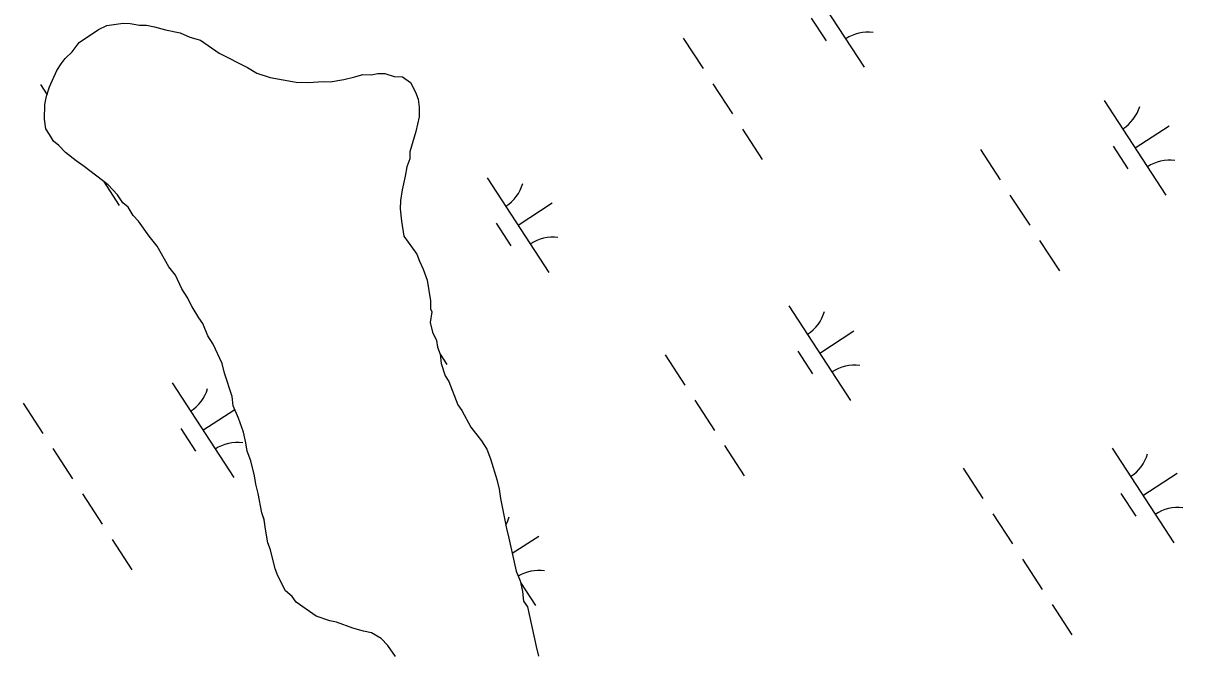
# Model space of a CAD drawing. Extents: x 3953924 to 3974542, y 193747 to 216192.
# Drawn here: x 3969442 to 3969955, y 204872 to 205149 of the extents above; entities that cross this region are included whole.
import ezdxf

# ---------------------------------------------------------------- set-up
doc = ezdxf.new("R2010")
doc.units = 0
doc.layers.add('V-TOPO-SHOR', color=7, linetype='Continuous')
doc.layers.add('V-WETL-SWMP', color=7, linetype='Continuous')

msp = doc.modelspace()

# ---------------------------------------------------------------- linework, layer by layer
at = {"layer": 'V-TOPO-SHOR'}
for points in [[(3969458.62, 205130.72), (3969460.49, 205133.08), (3969463.58, 205136.01), (3969466.69, 205140.14), (3969475.27, 205145.94), (3969478.93, 205147.65), (3969486.18, 205148.67), (3969489.19, 205148.59), (3969493.38, 205147.88), (3969496.39, 205147.8), (3969499.99, 205147.1), (3969504.77, 205145.78), (3969511.35, 205144.4), (3969515.52, 205142.49), (3969520.3, 205141.16), (3969528.58, 205135.53), (3969541.06, 205129.19), (3969545.21, 205126.67), (3969551.18, 205124.71), (3969562.56, 205122.61), (3969567.98, 205122.47), (3969574.61, 205122.9), (3969577.62, 205122.82), (3969583.67, 205123.87), (3969588.51, 205124.95), (3969592.15, 205126.06), (3969595.76, 205125.96), (3969598.78, 205126.49), (3969601.79, 205126.41), (3969605.97, 205125.1), (3969609.58, 205125.01), (3969613.13, 205122.51), (3969615.43, 205118.23), (3969616.55, 205115.19), (3969617.06, 205111.57), (3969616.95, 205107.36), (3969615.58, 205100.77), (3969612.94, 205091.81), (3969612.86, 205088.8), (3969611.56, 205085.22), (3969610.85, 205081.02), (3969609.49, 205075.04), (3969608.77, 205070.24), (3969608.67, 205066.63), (3969609.14, 205061.21), (3969610.17, 205054.55), (3969615.98, 205046.58), (3969617.11, 205043.54), (3969618.82, 205039.89), (3969620.5, 205035.02), (3969622.07, 205025.95), (3969621.98, 205022.34), (3969622.55, 205021.12), (3969621.82, 205016.33)], [(3969606.56, 204868.63), (3969603.08, 204873.53), (3969600.15, 204876.62), (3969596, 204879.14), (3969592.4, 204879.83), (3969587.62, 204881.16), (3969580.46, 204883.75), (3969577.47, 204884.43), (3969571.5, 204886.39), (3969562.63, 204892.64), (3969560.89, 204895.09), (3969557.95, 204897.58), (3969554.51, 204904.29), (3969553.38, 204907.33), (3969551.19, 204915.81), (3969550.07, 204918.85), (3969549.02, 204924.9), (3969548.53, 204929.12), (3969547.4, 204932.16), (3969545.82, 204940.64), (3969544.72, 204944.88), (3969544.21, 204948.5), (3969542.58, 204955.17), (3969540.88, 204959.42), (3969540.37, 204963.05), (3969539.3, 204967.89), (3969537.04, 204973.97), (3969534.78, 204979.45), (3969534.29, 204983.68), (3969530.94, 204993.99), (3969529.85, 204998.24), (3969525.85, 205006.77), (3969523.54, 205010.44), (3969521.27, 205015.92), (3969519.53, 205018.37), (3969516.65, 205023.26), (3969514.35, 205027.54), (3969512.04, 205031.21), (3969509.19, 205037.3), (3969506.27, 205040.99), (3969501.09, 205050.15), (3969497.59, 205054.46), (3969492.95, 205061.2), (3969490.6, 205063.67), (3969488.29, 205067.34), (3969485.93, 205069.21), (3969483.62, 205072.88), (3969479.52, 205077.2), (3969468.89, 205085.3), (3969465.34, 205087.8), (3969460.62, 205091.53), (3969457.69, 205094.62), (3969455.33, 205096.49), (3969453.6, 205099.54), (3969451.86, 205101.99), (3969451.37, 205106.22), (3969451.54, 205112.84), (3969452.23, 205116.43), (3969453.55, 205120.61), (3969456.74, 205127.75), (3969458.62, 205130.72)], [(3969621.82, 205016.33), (3969622.92, 205012.08), (3969624.63, 205008.43), (3969625.15, 205005.4), (3969626.27, 205002.37), (3969626.77, 204998.14), (3969628.43, 204992.68), (3969630.18, 204990.23), (3969634.12, 204979.89), (3969635.86, 204977.43), (3969639.89, 204970.11), (3969644.55, 204963.97), (3969646.86, 204960.3), (3969648.56, 204956.04), (3969651.33, 204946.93), (3969652.42, 204942.69), (3969652.92, 204938.47), (3969655.58, 204925.15), (3969656.68, 204920.91), (3969659.91, 204906.38), (3969661.61, 204902.12), (3969662.69, 204897.28), (3969663.18, 204893.05), (3969664.92, 204890.6), (3969668.68, 204873.04), (3969669.78, 204868.8)]]:
    msp.add_lwpolyline(points, dxfattribs=at)
at = {"layer": 'V-WETL-SWMP'}
for p, q in [((3969786.53, 205171.14), (3969813.8, 205129.24)), ((3969478.93, 205147.65), (3969486.18, 205148.67)), ((3969486.18, 205148.67), (3969489.19, 205148.59)), ((3969489.19, 205148.59), (3969493.38, 205147.88)), ((3969790.43, 205151.01), (3969796.97, 205140.95)), ((3969466.69, 205140.14), (3969475.27, 205145.94)), ((3969475.27, 205145.94), (3969478.93, 205147.65)), ((3969493.38, 205147.88), (3969496.39, 205147.8)), ((3969496.39, 205147.8), (3969499.98, 205147.1)), ((3969499.98, 205147.1), (3969504.77, 205145.78)), ((3969504.77, 205145.78), (3969511.35, 205144.4)), ((3969511.35, 205144.4), (3969515.52, 205142.49)), ((3969463.58, 205136.01), (3969466.69, 205140.14)), ((3969515.52, 205142.49), (3969520.3, 205141.16)), ((3969520.3, 205141.16), (3969528.58, 205135.53)), ((3969733.8, 205142.1), (3969742.53, 205128.69)), ((3969458.62, 205130.72), (3969460.49, 205133.08)), ((3969460.49, 205133.08), (3969463.58, 205136.01)), ((3969528.58, 205135.53), (3969541.06, 205129.19)), ((3969453.55, 205120.61), (3969456.74, 205127.76)), ((3969456.74, 205127.76), (3969458.62, 205130.72)), ((3969541.06, 205129.19), (3969545.21, 205126.67)), ((3969545.21, 205126.67), (3969551.18, 205124.71)), ((3969551.18, 205124.71), (3969562.56, 205122.61)), ((3969562.56, 205122.61), (3969567.98, 205122.47)), ((3969567.98, 205122.47), (3969574.61, 205122.9)), ((3969574.61, 205122.9), (3969577.62, 205122.82)), ((3969577.62, 205122.82), (3969583.67, 205123.87)), ((3969583.67, 205123.87), (3969588.51, 205124.95)), ((3969588.51, 205124.95), (3969592.15, 205126.06)), ((3969592.15, 205126.06), (3969595.76, 205125.96)), ((3969595.76, 205125.96), (3969598.78, 205126.49)), ((3969598.78, 205126.49), (3969601.79, 205126.41)), ((3969601.79, 205126.41), (3969605.97, 205125.1)), ((3969605.97, 205125.1), (3969609.58, 205125.01)), ((3969609.58, 205125.01), (3969613.13, 205122.51)), ((3969613.13, 205122.51), (3969615.43, 205118.23)), ((3969449.48, 205121.68), (3969452.45, 205117.11)), ((3969452.23, 205116.43), (3969453.55, 205120.61)), ((3969615.43, 205118.23), (3969616.55, 205115.19)), ((3969746.89, 205121.98), (3969755.62, 205108.57)), ((3969451.37, 205106.22), (3969451.54, 205112.84)), ((3969451.54, 205112.84), (3969452.23, 205116.43)), ((3969616.55, 205115.19), (3969617.06, 205111.57)), ((3969919.95, 205114.53), (3969947.22, 205072.62)), ((3969616.95, 205107.36), (3969615.58, 205100.77)), ((3969617.06, 205111.57), (3969616.95, 205107.36)), ((3969451.86, 205101.99), (3969451.37, 205106.22)), ((3969453.6, 205099.54), (3969451.86, 205101.99)), ((3969933.59, 205093.57), (3969948.67, 205103.39)), ((3969455.33, 205096.49), (3969453.6, 205099.54)), ((3969615.58, 205100.77), (3969612.94, 205091.81)), ((3969759.99, 205101.87), (3969768.71, 205088.46)), ((3969457.69, 205094.62), (3969455.33, 205096.49)), ((3969460.62, 205091.53), (3969457.69, 205094.62)), ((3969612.94, 205091.81), (3969612.86, 205088.8)), ((3969865.19, 205092.85), (3969873.92, 205079.44)), ((3969923.85, 205094.39), (3969930.39, 205084.34)), ((3969465.34, 205087.8), (3969460.62, 205091.53)), ((3969468.89, 205085.3), (3969465.34, 205087.8)), ((3969612.86, 205088.8), (3969611.56, 205085.22)), ((3969479.52, 205077.2), (3969468.89, 205085.3)), ((3969611.56, 205085.22), (3969610.85, 205081.03)), ((3969477.36, 205078.84), (3969484.39, 205068.04)), ((3969483.62, 205072.88), (3969479.52, 205077.2)), ((3969610.85, 205081.03), (3969609.49, 205075.04)), ((3969647.12, 205080.4), (3969674.4, 205038.49)), ((3969485.93, 205069.21), (3969483.62, 205072.88)), ((3969609.49, 205075.04), (3969608.77, 205070.24)), ((3969878.28, 205072.73), (3969887.01, 205059.33)), ((3969488.29, 205067.34), (3969485.93, 205069.21)), ((3969490.6, 205063.67), (3969488.29, 205067.34)), ((3969608.77, 205070.24), (3969608.67, 205066.63)), ((3969608.67, 205066.63), (3969609.14, 205061.2)), ((3969660.76, 205059.45), (3969675.85, 205069.27)), ((3969492.95, 205061.2), (3969490.6, 205063.67)), ((3969497.59, 205054.46), (3969492.95, 205061.2)), ((3969609.14, 205061.2), (3969610.17, 205054.55)), ((3969651.02, 205060.27), (3969657.57, 205050.21)), ((3969501.09, 205050.15), (3969497.59, 205054.46)), ((3969610.17, 205054.55), (3969615.98, 205046.58)), ((3969891.38, 205052.62), (3969900.11, 205039.21)), ((3969506.27, 205040.99), (3969501.09, 205050.15)), ((3969615.98, 205046.58), (3969617.11, 205043.54)), ((3969509.19, 205037.3), (3969506.27, 205040.99)), ((3969617.11, 205043.54), (3969618.82, 205039.88)), ((3969512.04, 205031.21), (3969509.19, 205037.3)), ((3969618.82, 205039.88), (3969620.5, 205035.02)), ((3969514.35, 205027.54), (3969512.04, 205031.21)), ((3969620.5, 205035.02), (3969622.07, 205025.95)), ((3969516.65, 205023.26), (3969514.35, 205027.54)), ((3969622.07, 205025.95), (3969621.98, 205022.34)), ((3969519.53, 205018.37), (3969516.65, 205023.26)), ((3969622.55, 205021.12), (3969621.82, 205016.33)), ((3969621.98, 205022.34), (3969622.55, 205021.12)), ((3969780.54, 205023.78), (3969807.82, 204981.88)), ((3969521.27, 205015.92), (3969519.53, 205018.37)), ((3969523.54, 205010.44), (3969521.27, 205015.92)), ((3969621.82, 205016.33), (3969622.91, 205012.08)), ((3969525.85, 205006.77), (3969523.54, 205010.44)), ((3969622.91, 205012.08), (3969624.63, 205008.43)), ((3969794.18, 205002.83), (3969809.27, 205012.65)), ((3969529.85, 204998.24), (3969525.85, 205006.77)), ((3969624.63, 205008.43), (3969625.15, 205005.4)), ((3969625.15, 205005.4), (3969626.27, 205002.37)), ((3969626.27, 205002.39), (3969629.31, 204997.71)), ((3969626.27, 205002.37), (3969626.77, 204998.14)), ((3969725.79, 205002.1), (3969734.52, 204988.69)), ((3969784.44, 205003.65), (3969790.99, 204993.59)), ((3969530.94, 204994), (3969529.85, 204998.24)), ((3969626.77, 204998.14), (3969628.43, 204992.68)), ((3969507.72, 204989.65), (3969535, 204947.75)), ((3969534.29, 204983.67), (3969530.94, 204994)), ((3969628.43, 204992.68), (3969630.18, 204990.23)), ((3969630.18, 204990.23), (3969634.12, 204979.89)), ((3969441.9, 204980.72), (3969450.63, 204967.31)), ((3969534.78, 204979.45), (3969534.29, 204983.67)), ((3969537.04, 204973.97), (3969534.78, 204979.45)), ((3969634.12, 204979.89), (3969635.86, 204977.44)), ((3969738.88, 204981.99), (3969747.61, 204968.58)), ((3969521.36, 204968.7), (3969535.43, 204977.86)), ((3969539.3, 204967.89), (3969537.04, 204973.97)), ((3969635.86, 204977.44), (3969639.89, 204970.11)), ((3969511.62, 204969.52), (3969518.16, 204959.46)), ((3969639.89, 204970.11), (3969644.55, 204963.97)), ((3969540.38, 204963.05), (3969539.3, 204967.89)), ((3969644.55, 204963.97), (3969646.86, 204960.3)), ((3969454.99, 204960.61), (3969463.72, 204947.2)), ((3969540.88, 204959.42), (3969540.38, 204963.05)), ((3969542.58, 204955.17), (3969540.88, 204959.42)), ((3969646.86, 204960.3), (3969648.56, 204956.04)), ((3969751.97, 204961.88), (3969760.7, 204948.47)), ((3969923.43, 204960.82), (3969950.71, 204918.92)), ((3969544.21, 204948.5), (3969542.58, 204955.17)), ((3969648.56, 204956.04), (3969651.33, 204946.93)), ((3969544.72, 204944.88), (3969544.21, 204948.5)), ((3969857.61, 204951.89), (3969866.34, 204938.48)), ((3969937.07, 204939.87), (3969952.16, 204949.69)), ((3969545.81, 204940.64), (3969544.72, 204944.88)), ((3969651.33, 204946.93), (3969652.42, 204942.69)), ((3969468.08, 204940.49), (3969476.81, 204927.08)), ((3969547.4, 204932.17), (3969545.81, 204940.64)), ((3969652.42, 204942.69), (3969652.92, 204938.47)), ((3969652.92, 204938.47), (3969655.58, 204925.15)), ((3969927.33, 204940.69), (3969933.88, 204930.63)), ((3969548.53, 204929.13), (3969547.4, 204932.17)), ((3969549.02, 204924.9), (3969548.53, 204929.13)), ((3969870.71, 204931.78), (3969879.43, 204918.37)), ((3969550.07, 204918.85), (3969549.02, 204924.9)), ((3969655.58, 204925.15), (3969656.68, 204920.91)), ((3969481.18, 204920.38), (3969489.91, 204906.97)), ((3969551.19, 204915.81), (3969550.07, 204918.85)), ((3969656.68, 204920.91), (3969659.91, 204906.38)), ((3969658.15, 204914.28), (3969669.86, 204921.9)), ((3969553.38, 204907.33), (3969551.19, 204915.81)), ((3969554.51, 204904.29), (3969553.38, 204907.33)), ((3969883.8, 204911.66), (3969892.53, 204898.25)), ((3969557.95, 204897.58), (3969554.51, 204904.29)), ((3969659.91, 204906.38), (3969661.61, 204902.12)), ((3969661.61, 204902.12), (3969662.69, 204897.28)), ((3969560.89, 204895.09), (3969557.95, 204897.58)), ((3969661.79, 204901.32), (3969668.42, 204891.13)), ((3969662.69, 204897.28), (3969663.18, 204893.05)), ((3969562.63, 204892.64), (3969560.89, 204895.09)), ((3969571.5, 204886.39), (3969562.63, 204892.64)), ((3969663.18, 204893.05), (3969664.92, 204890.6)), ((3969664.92, 204890.6), (3969668.68, 204873.04)), ((3969896.89, 204891.55), (3969905.62, 204878.14)), ((3969577.47, 204884.43), (3969571.5, 204886.39)), ((3969580.46, 204883.75), (3969577.47, 204884.43)), ((3969587.62, 204881.16), (3969580.46, 204883.75)), ((3969592.4, 204879.83), (3969587.62, 204881.16)), ((3969596, 204879.14), (3969592.4, 204879.83)), ((3969600.15, 204876.62), (3969596, 204879.14)), ((3969603.08, 204873.53), (3969600.15, 204876.62)), ((3969606.56, 204868.63), (3969603.08, 204873.53)), ((3969668.68, 204873.04), (3969669.78, 204868.8))]:
    msp.add_line(p, q, dxfattribs=at)
for centre, start, end in [((3969815.43, 205127.17), 82.2901, 123.8337), ((3969918.72, 205116.85), 302.2901, 343.8338), ((3969948.85, 205070.55), 82.2901, 123.8337), ((3969645.89, 205082.72), 302.2901, 343.8338), ((3969676.03, 205036.43), 82.2901, 123.8337), ((3969779.31, 205026.11), 302.2901, 343.8338), ((3969809.45, 204979.81), 82.2901, 123.8337), ((3969506.49, 204991.98), 302.2901, 343.8338), ((3969536.62, 204945.68), 82.2901, 123.8337), ((3969922.2, 204963.15), 302.2901, 343.8338), ((3969952.34, 204916.85), 82.2901, 123.8337), ((3969639.91, 204935.36), 330.6423, 343.8338), ((3969670.05, 204889.07), 82.2901, 121.5414)]:
    msp.add_arc(centre, 17.62, start, end, dxfattribs=at)

doc.saveas('drawing.dxf')
